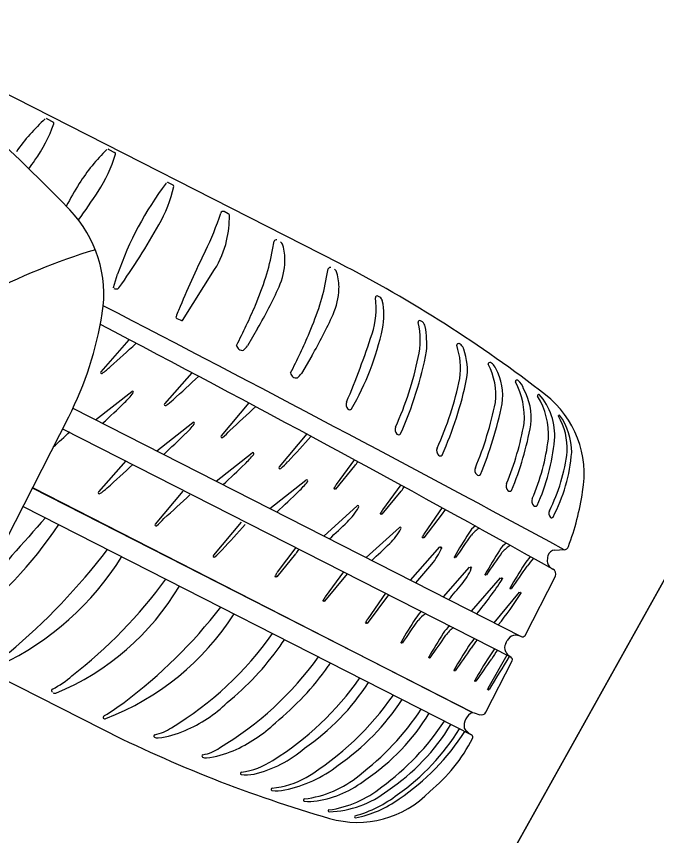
# Model space of a CAD drawing. Extents: x 14104283 to 14128447, y 8633203 to 8671666.
# Drawn here: x 14118581.704 to 14118585.538, y 8668613.484 to 8668618.392 of the extents above; entities that cross this region are included whole.
import ezdxf

# ---------------------------------------------------------------- set-up
doc = ezdxf.new("R2010")
doc.units = 0
for name, color, linetype in [('Cell', 7, 'Continuous'), ('Default', 7, 'Continuous'), ('Terrain', 7, 'Continuous')]:
    doc.layers.add(name, color=color, linetype=linetype)

msp = doc.modelspace()

# ---------------------------------------------------------------- linework, layer by layer
at = {"layer": 'Cell'}
for p, q in [((14118583.6367, 8668616.9135), (14118580.5588, 8668618.4822)), ((14118581.8883, 8668617.7777), (14118581.9231, 8668617.7592)), ((14118582.2567, 8668617.5939), (14118582.2922, 8668617.5768)), ((14118582.6136, 8668617.397), (14118582.6408, 8668617.3827)), ((14118582.9729, 8668617.2097), (14118582.9477, 8668617.223)), ((14118583.2385, 8668616.9937), (14118583.2477, 8668617.0443)), ((14118582.6989, 8668616.5706), (14118582.8912, 8668616.8752)), ((14118583.562, 8668616.8288), (14118583.5712, 8668616.8794)), ((14118583.8804, 8668616.7094), (14118583.8687, 8668616.7162)), ((14118582.6648, 8668616.5825), (14118582.6844, 8668616.5737)), ((14118582.6846, 8668616.5736), (14118582.6934, 8668616.5693)), ((14118584.136, 8668616.5613), (14118584.1243, 8668616.568)), ((14118583.1487, 8668616.5223), (14118583.0874, 8668616.4177)), ((14118582.3777, 8668616.4537), (14118582.2092, 8668616.263)), ((14118584.367, 8668616.4246), (14118584.3553, 8668616.4313)), ((14118583.0222, 8668616.4204), (14118583.0222, 8668616.4204)), ((14118583.0631, 8668616.3915), (14118583.0631, 8668616.3915)), ((14118583.4723, 8668616.3574), (14118583.411, 8668616.2528)), ((14118584.5553, 8668616.3111), (14118584.5436, 8668616.3178)), ((14118582.7539, 8668616.2571), (14118582.59, 8668616.0713)), ((14118583.3458, 8668616.2555), (14118583.3458, 8668616.2555)), ((14118583.3867, 8668616.2266), (14118583.3867, 8668616.2266)), ((14118584.7073, 8668616.2121), (14118584.7073, 8668616.2121)), ((14118582.1784, 8668615.9756), (14118582.3945, 8668616.145)), ((14118582.0426, 8668616.0448), (14118584.7269, 8668614.6768)), ((14118583.0958, 8668616.0764), (14118582.93, 8668615.879)), ((14118582.544, 8668615.7893), (14118582.7602, 8668615.9587)), ((14118581.9808, 8668615.9217), (14118584.664, 8668614.5541)), ((14118581.9829, 8668615.925), (14118581.9819, 8668615.9239)), ((14118583.444, 8668615.89), (14118583.2782, 8668615.6926)), ((14118582.8995, 8668615.6081), (14118583.1156, 8668615.7775)), ((14118582.359, 8668615.7284), (14118582.1952, 8668615.5425)), ((14118583.6174, 8668615.56), (14118583.7307, 8668615.699)), ((14118583.7292, 8668615.7363), (14118583.6191, 8668615.5871)), ((14118583.2217, 8668615.4439), (14118583.4378, 8668615.6133)), ((14118582.701, 8668615.5476), (14118582.5352, 8668615.3502)), ((14118583.8951, 8668615.4087), (14118584.0083, 8668615.5477)), ((14118584.0068, 8668615.585), (14118583.8968, 8668615.4358)), ((14118581.7436, 8668615.4563), (14118584.4336, 8668614.0854)), ((14118583.5459, 8668615.2787), (14118583.7443, 8668615.4598)), ((14118584.2535, 8668615.4495), (14118584.1472, 8668615.2952)), ((14118584.1455, 8668615.2681), (14118584.255, 8668615.4121)), ((14118581.8779, 8668615.3879), (14118581.8779, 8668615.3879)), ((14118583.0492, 8668615.3613), (14118582.8834, 8668615.1639)), ((14118583.7995, 8668615.1494), (14118583.9979, 8668615.3306)), ((14118584.4535, 8668615.339), (14118584.4535, 8668615.339)), ((14118583.3765, 8668615.2103), (14118583.2665, 8668615.0612)), ((14118584.0647, 8668615.0142), (14118584.2392, 8668615.213)), ((14118584.6385, 8668615.2361), (14118584.6385, 8668615.2361)), ((14118583.2648, 8668615.034), (14118583.378, 8668615.173)), ((14118584.7807, 8668615.1566), (14118584.7807, 8668615.1566)), ((14118584.9292, 8668615.1941), (14118584.984, 8668615.197)), ((14118583.6638, 8668615.0643), (14118583.5537, 8668614.9152)), ((14118584.2616, 8668614.9139), (14118584.418, 8668615.0921)), ((14118584.4289, 8668614.8286), (14118584.6034, 8668615.0274)), ((14118584.7503, 8668614.6824), (14118584.9319, 8668615.0387)), ((14118583.9142, 8668614.937), (14118583.8079, 8668614.7827)), ((14118584.5648, 8668614.7594), (14118584.7167, 8668614.9419)), ((14118584.4606, 8668614.8125), (14118584.4606, 8668614.8125)), ((14118584.2989, 8668614.7403), (14118584.2989, 8668614.7403)), ((14118584.4457, 8668614.6654), (14118584.4457, 8668614.6654)), ((14118584.6806, 8668614.6829), (14118584.6806, 8668614.6829)), ((14118581.3014, 8668614.5887), (14118582.2147, 8668614.1233)), ((14118584.6414, 8668614.5657), (14118584.527, 8668614.3647)), ((14118584.5675, 8668614.6034), (14118584.5675, 8668614.6034)), ((14118584.6322, 8668614.5879), (14118584.6322, 8668614.5879)), ((14118584.5159, 8668614.2225), (14118584.6735, 8668614.5317)), ((14118583.8131, 8668614.4016), (14118583.8131, 8668614.4016)), ((14118581.9245, 8668614.3399), (14118581.9245, 8668614.3399)), ((14118581.941, 8668614.3374), (14118581.941, 8668614.3374)), ((14118584.0139, 8668614.2993), (14118584.0139, 8668614.2993)), ((14118584.4357, 8668614.2224), (14118584.4357, 8668614.2224)), ((14118582.2232, 8668614.1877), (14118582.2232, 8668614.1877)), ((14118582.232, 8668614.203), (14118582.232, 8668614.203)), ((14118582.2396, 8668614.1852), (14118582.2396, 8668614.1852)), ((14118584.1757, 8668614.2168), (14118584.1757, 8668614.2168)), ((14118584.3064, 8668614.1502), (14118584.3064, 8668614.1502)), ((14118584.3886, 8668614.1083), (14118584.3886, 8668614.1083)), ((14118584.4336, 8668614.0854), (14118584.4336, 8668614.0854)), ((14118583.1275, 8668613.8529), (14118583.1275, 8668613.8529)), ((14118583.3116, 8668613.7577), (14118583.3116, 8668613.7577)), ((14118583.5055, 8668613.6931), (14118583.5055, 8668613.6931))]:
    msp.add_line(p, q, dxfattribs=at)
for points in [[(14118582.2846, 8668616.7675), (14118582.3094, 8668616.8473), (14118582.3094, 8668616.8473)], [(14118584.8345, 8668616.1273), (14118584.8345, 8668616.1273), (14118584.8345, 8668616.1273)], [(14118577.2893, 8668606.7165), (14118580.8967, 8668613.7946), (14118582.0171, 8668615.993)], [(14118584.9571, 8668616.0028), (14118584.9571, 8668616.0028), (14118584.9571, 8668616.0028)], [(14118581.8012, 8668615.5693), (14118584.4357, 8668614.2224), (14118581.7996, 8668615.5662)], [(14118583.552, 8668614.888), (14118583.6863, 8668615.0525), (14118583.6863, 8668615.0525)], [(14118583.8062, 8668614.7556), (14118583.9343, 8668614.9261), (14118583.9343, 8668614.9261)], [(14118584.6343, 8668614.6351), (14118584.639, 8668614.6443), (14118584.6436, 8668614.6534)], [(14118583.5764, 8668613.6264), (14118583.5764, 8668613.6264), (14118583.5764, 8668613.6264)], [(14118583.7347, 8668613.5911), (14118583.7347, 8668613.5911), (14118583.7347, 8668613.5911)]]:
    msp.add_lwpolyline(points, dxfattribs=at)
for centre, radius, start, end in [((14118575.1411, 8668610.6461), 9.5265, 43.73809, 59.91973), ((14118582.6139, 8668616.9554), 1.1044, 131.8402, 145.4893), ((14118581.8825, 8668617.7723), 0.00792, 42.6656, 131.8402), ((14118581.9187, 8668617.7508), 0.00943, 340.868, 62.0215), ((14118581.1102, 8668618.0313), 0.8652, 324.5604, 340.868), ((14118583.0145, 8668616.8013), 1.1044, 134.1296, 147.7786), ((14118581.469, 8668617.8162), 0.8652, 326.8498, 343.1573), ((14118582.2511, 8668617.5883), 0.00792, 44.9549, 134.1296), ((14118582.2881, 8668617.5683), 0.00943, 343.1573, 64.3109), ((14118578.3476, 8668619.9975), 4.2561, 323.728, 324.5604), ((14118583.6345, 8668616.4105), 1.8372, 147.7786, 152.6448), ((14118584.2042, 8668616.1861), 2.0069, 143.0351, 160.7629), ((14118581.8037, 8668617.5678), 0.8652, 330.5996, 346.9071), ((14118582.6096, 8668617.3874), 0.0104, 67.2601, 148.2997), ((14118582.6373, 8668617.3739), 0.00943, 346.9071, 68.0607), ((14118578.63, 8668619.6705), 4.2561, 324.0569, 326.8498), ((14118581.4956, 8668616.7267), 0.7316, 351.0547, 43.7381), ((14118581.2227, 8668617.7768), 1.7961, 333.8973, 341.6846), ((14118582.9427, 8668617.2084), 0.0154, 71.0299, 164.9049), ((14118582.3018, 8668617.1983), 0.6781, 347.1999, 0.1737), ((14118582.9667, 8668617.1978), 0.0133, 10.8967, 62.4402), ((14118578.8496, 8668619.2324), 4.2561, 324.5879, 330.5996), ((14118582.4233, 8668617.1707), 0.5535, 327.7249, 347.1999), ((14118583.2622, 8668617.0374), 0.0161, 82.6367, 154.4334), ((14118583.263, 8668617.0102), 0.0388, 16.3348, 54.9705), ((14118583.0088, 8668616.9357), 0.3036, 357.8365, 16.3348), ((14118583.2425, 8668613.4396), 3.7105, 106.6927, 117.9369), ((14118588.2528, 8668614.3324), 6.0324, 153.89732, 157.60742), ((14118581.917, 8668617.2345), 1.3432, 342.4214, 349.6756), ((14118582.899, 8668616.9399), 0.4136, 335.9504, 357.8365), ((14118583.5858, 8668616.8725), 0.0161, 82.6367, 154.4334), ((14118583.5865, 8668616.8453), 0.0388, 16.3348, 54.9705), ((14118580.0108, 8668609.8724), 7.9199, 52.1321, 62.75332), ((14118581.456, 8668617.3805), 1.8268, 336.8437, 342.4214), ((14118582.2406, 8668617.0695), 1.3432, 342.4214, 349.6756), ((14118583.3324, 8668616.7708), 0.3036, 357.8365, 16.3348), ((14118580.9468, 8668617.8111), 2.5513, 329.6593, 335.9504), ((14118582.2891, 8668616.766), 0.00467, 161.6977, 243.0172), ((14118582.2993, 8668616.7836), 0.025, 240.3182, 274.2237), ((14118582.3034, 8668616.7768), 0.0182, 262.8314, 324.5879), ((14118583.2226, 8668616.775), 0.4136, 335.9504, 357.8365), ((14118583.3544, 8668616.6446), 0.5038, 342.1589, 7.0147), ((14118583.8642, 8668616.7074), 0.00986, 60.193, 187.0147), ((14118583.864, 8668616.6816), 0.0323, 13.0668, 59.4897), ((14118583.521, 8668616.602), 0.3844, 347.8108, 13.0668), ((14118499.5806, 8668457.2638), 179.5456, 61.597389, 62.594061), ((14118584.6018, 8668615.8367), 2.0837, 157.6074, 158.7326), ((14118579.5885, 8668618.1792), 3.8579, 332.8776, 336.8437), ((14118581.7796, 8668617.2156), 1.8268, 336.8437, 342.4214), ((14118580.1673, 8668616.9357), 2.0762, 332.9942, 351.0547), ((14118582.6671, 8668616.5897), 0.00755, 158.7326, 252.4367), ((14118581.2704, 8668617.6462), 2.5513, 329.6593, 335.9504), ((14118528.2854, 8668513.6462), 116.1721, 60.82568, 62.34478), ((14118582.6954, 8668616.5732), 0.00438, 243.8078, 323.0019), ((14118584.1198, 8668616.5592), 0.00986, 60.193, 187.0147), ((14118583.6544, 8668616.4518), 0.4679, 347.3263, 13.1239), ((14118584.0933, 8668616.5175), 0.0612, 15.6112, 45.7257), ((14118583.5384, 8668616.426), 0.6233, 356.3624, 9.9718), ((14118579.9121, 8668618.0143), 3.8579, 332.8776, 336.8437), ((14118579.4113, 8668617.9137), 4.6461, 336.77, 342.1589), ((14118582.2787, 8668616.8704), 1.6553, 329.8909, 347.8108), ((14118576.0973, 8668623.1976), 9.2591, 311.79569, 313.05864), ((14118584.3508, 8668616.4225), 0.00986, 60.193, 187.0147), ((14118583.057, 8668616.4263), 0.0353, 189.5705, 279.8906), ((14118582.987, 8668616.4867), 0.1218, 308.6499, 325.517), ((14118581.9398, 8668616.8094), 2.2605, 336.0028, 349.2181), ((14118583.9358, 8668616.2836), 0.428, 351.7931, 18.7698), ((14118584.3243, 8668616.3807), 0.0612, 15.6112, 45.7257), ((14118584.0472, 8668616.2743), 0.3578, 350.8756, 20.0926), ((14118582.1023, 8668616.7715), 2.0525, 335.8351, 348.1256), ((14118581.9787, 8668616.5941), 0.4166, 305.0414, 314.0405), ((14118584.5391, 8668616.309), 0.00986, 60.193, 187.0147), ((14118584.1915, 8668616.1254), 0.3839, 352.9628, 28.3682), ((14118584.4714, 8668616.2349), 0.1133, 24.7253, 42.2561), ((14118584.2738, 8668616.1181), 0.3425, 351.9197, 28.6445), ((14118582.2141, 8668616.2585), 0.00664, 137.6595, 304.1624), ((14118576.4711, 8668622.9982), 9.2591, 311.79569, 313.08003), ((14118583.3806, 8668616.2614), 0.0353, 189.5705, 279.8906), ((14118583.3106, 8668616.3217), 0.1218, 308.6499, 325.517), ((14118582.3509, 8668616.6448), 2.0525, 335.8351, 348.1256), ((14118582.1883, 8668616.6827), 2.2605, 336.0028, 348.1255), ((14118584.7024, 8668616.2036), 0.00986, 60.193, 187.0147), ((14118584.2934, 8668615.9892), 0.4525, 355.5077, 28.0997), ((14118584.6344, 8668616.1267), 0.1124, 17.3493, 49.5377), ((14118581.9501, 8668616.4954), 0.579, 313.9556, 321.5889), ((14118582.3986, 8668616.1398), 0.00664, 321.5889, 128.0917), ((14118584.4346, 8668615.9866), 0.3527, 353.3023, 29.4865), ((14118582.4381, 8668616.3108), 0.2967, 302.768, 313.4328), ((14118584.8318, 8668616.1201), 0.00766, 69.8268, 211.1733), ((14118584.4589, 8668615.8876), 0.4318, 356.3277, 31.9556), ((14118584.5549, 8668615.8804), 0.373, 355.7891, 41.4494), ((14118584.5039, 8668615.6507), 0.6003, 349.7358, 52.1321), ((14118575.9252, 8668622.744), 9.2591, 312.8351, 313.9556), ((14118582.595, 8668616.0668), 0.00664, 137.6595, 304.1624), ((14118576.8113, 8668622.8148), 9.2591, 311.79569, 313.09948), ((14118583.7149, 8668616.0665), 0.0372, 156.77, 226.0491), ((14118583.6998, 8668616.0509), 0.0155, 226.0491, 314.9399), ((14118582.5437, 8668616.4876), 2.0697, 337.2689, 348.5968), ((14118582.3807, 8668616.5248), 2.2781, 337.3225, 348.4822), ((14118584.9542, 8668615.9987), 0.00498, 54.6028, 199.2778), ((14118584.613, 8668615.7992), 0.3904, 357.8169, 30.4489), ((14118584.6581, 8668615.7826), 0.3713, 359.5397, 36.3641), ((14118582.3158, 8668616.309), 0.579, 313.9556, 321.5889), ((14118582.7643, 8668615.9534), 0.00664, 321.5889, 128.0917), ((14118583.0156, 8668616.2603), 1.7559, 337.6469, 349.9464), ((14118582.858, 8668616.2953), 1.9584, 337.6729, 349.7096), ((14118575.7025, 8668622.6688), 9.2591, 312.22592, 313.05864), ((14118576.2909, 8668622.5577), 9.2591, 312.8351, 313.9556), ((14118582.7058, 8668616.1499), 0.3649, 309.6635, 319.2797), ((14118584.0091, 8668615.9166), 0.0372, 156.77, 226.0491), ((14118583.994, 8668615.901), 0.0155, 226.0491, 314.9399), ((14118582.9349, 8668615.8745), 0.00664, 137.6595, 304.1624), ((14118580.718, 8668618.2477), 3.6314, 316.0073, 319.2431), ((14118583.6324, 8668616.0088), 1.2662, 336.4557, 353.2491), ((14118583.6487, 8668615.9824), 1.2847, 336.0921, 354.2182), ((14118584.2577, 8668615.7899), 0.0372, 156.77, 226.0491), ((14118582.6713, 8668616.1278), 0.579, 313.9556, 321.5889), ((14118583.1197, 8668615.7723), 0.00664, 321.5889, 128.0917), ((14118584.2426, 8668615.7743), 0.0155, 226.0491, 314.9399), ((14118583.9125, 8668615.9209), 1.0991, 333.4524, 352.8648), ((14118584.0327, 8668615.8578), 0.9998, 332.2637, 355.5137), ((14118576.0763, 8668622.4695), 9.2591, 311.79569, 313.08003), ((14118576.6464, 8668622.3765), 9.2591, 312.8351, 313.9556), ((14118583.2831, 8668615.6882), 0.00664, 137.6595, 304.1624), ((14118583.0539, 8668615.9636), 0.3649, 309.6635, 319.2797), ((14118583.5704, 8668615.8312), 0.2078, 320.4631, 329.3832), ((14118584.4868, 8668615.6731), 0.0372, 156.77, 226.0491), ((14118584.4717, 8668615.6575), 0.0155, 226.0491, 314.9399), ((14118582.9935, 8668615.9636), 0.579, 313.9556, 321.5889), ((14118583.4419, 8668615.6081), 0.00664, 321.5889, 128.0917), ((14118584.6738, 8668615.5779), 0.0372, 156.77, 226.0491), ((14118582.0433, 8668615.7821), 0.2967, 302.768, 313.4328), ((14118576.9686, 8668622.2123), 9.2591, 312.8351, 313.9556), ((14118583.6126, 8668615.564), 0.00625, 148.3159, 320.1102), ((14118584.112, 8668615.2804), 0.5805, 148.1034, 150.3811), ((14118583.8481, 8668615.6799), 0.2078, 320.4631, 329.3832), ((14118584.6587, 8668615.5622), 0.0155, 226.0491, 314.9399), ((14118583.4744, 8668615.7866), 1.6383, 339.6147, 351.475), ((14118582.2001, 8668615.5381), 0.00664, 137.6595, 304.1624), ((14118576.4165, 8668622.286), 9.2591, 311.79569, 313.09948), ((14118584.8274, 8668615.4883), 0.0372, 156.77, 226.0491), ((14118583.4302, 8668615.6301), 0.3698, 313.7455, 330.9486), ((14118583.7483, 8668615.4546), 0.00664, 321.5889, 128.0917), ((14118584.8123, 8668615.4727), 0.0155, 226.0491, 314.9399), ((14118583.8903, 8668615.4127), 0.00625, 148.3159, 320.1102), ((14118584.3896, 8668615.1291), 0.5805, 148.1034, 150.3811), ((14118584.0948, 8668615.5444), 0.2078, 320.4631, 329.3832), ((14118584.9299, 8668615.4149), 0.0372, 156.77, 221.2923), ((14118579.8552, 8668616.7535), 2.5294, 306.8953, 326.2221), ((14118650.0648, 8668554.833), 91.194, 138.392622, 138.773097), ((14118582.5401, 8668615.3458), 0.00664, 137.6595, 304.1624), ((14118582.3109, 8668615.6212), 0.3649, 309.6635, 319.2797), ((14118580.3231, 8668617.719), 3.6314, 316.0073, 319.2431), ((14118577.2836, 8668622.0517), 9.2591, 312.8351, 313.74644), ((14118584.9089, 8668615.3977), 0.0101, 226.0838, 329.1322), ((14118583.6839, 8668615.5008), 0.3698, 313.7455, 330.9486), ((14118584.002, 8668615.3253), 0.00664, 321.5889, 128.0917), ((14118584.5144, 8668615.2416), 0.1149, 122.0065, 152.0232), ((14118584.5717, 8668615.1692), 0.1833, 121.1519, 141.1401), ((14118584.1407, 8668615.2721), 0.00625, 148.3159, 320.1102), ((14118584.6401, 8668614.9884), 0.5805, 148.1034, 150.3811), ((14118586.7124, 8668613.8051), 2.7402, 147.0511, 150.5194), ((14118573.9507, 8668622.4492), 12.6938, 324.89371, 325.63592), ((14118577.5372, 8668621.9225), 9.2591, 312.8351, 313.74644), ((14118583.9084, 8668615.3477), 0.3698, 320.0557, 337.2589), ((14118584.2438, 8668615.2082), 0.00664, 327.8992, 134.402), ((14118584.6994, 8668615.1387), 0.1149, 122.0065, 152.0232), ((14118584.7567, 8668615.0662), 0.1833, 121.1519, 141.1401), ((14118584.9825, 8668615.2265), 0.0296, 272.9919, 338.98), ((14118580.8787, 8668616.0562), 1.7122, 295.2106, 328.2466), ((14118579.2075, 8668617.5107), 3.8209, 309.933, 322.7615), ((14118582.8883, 8668615.1594), 0.00664, 137.6595, 304.1624), ((14118582.6591, 8668615.4348), 0.3649, 309.6635, 319.2797), ((14118583.2178, 8668615.3053), 0.2078, 320.4631, 329.3832), ((14118584.3313, 8668615.1516), 0.00474, 153.8157, 328.1287), ((14118586.8974, 8668613.7022), 2.7402, 147.0511, 150.5194), ((14118574.1357, 8668622.3462), 12.6938, 324.89371, 325.63592), ((14118587.9863, 8668612.8186), 3.9676, 143.8941, 144.7357), ((14118585.0019, 8668615.1289), 0.1189, 164.6466, 181.7924), ((14118584.9316, 8668615.1482), 0.0459, 92.9919, 164.6466), ((14118577.0931, 8668621.0548), 9.2591, 319.14539, 320.05673), ((14118587.0461, 8668613.6189), 2.7402, 147.0511, 150.5194), ((14118585.4308, 8668614.6052), 0.8301, 139.3932, 143.5851), ((14118584.9257, 8668615.1265), 0.0426, 181.7924, 218.2786), ((14118583.7594, 8668614.7544), 0.5805, 148.1034, 150.3811), ((14118584.0872, 8668615.2268), 0.3698, 320.0557, 337.2589), ((14118584.4227, 8668615.0873), 0.00664, 327.8992, 134.402), ((14118574.2844, 8668622.263), 12.6938, 324.89371, 325.63592), ((14118584.9487, 8668615.1447), 0.0719, 218.2786, 242.641), ((14118584.9015, 8668615.0512), 0.0328, 337.7437, 64.5737), ((14118580.2428, 8668616.7479), 2.9221, 307.8658, 323.7536), ((14118583.26, 8668615.038), 0.00625, 148.3159, 320.1102), ((14118582.7053, 8668616.272), 2.2829, 320.2563, 326.7127), ((14118584.5162, 8668615.0486), 0.00474, 153.8157, 328.1287), ((14118584.608, 8668615.0226), 0.00664, 327.8992, 134.402), ((14118581.3405, 8668615.7767), 1.5596, 292.6467, 329.2301), ((14118577.272, 8668620.9339), 9.2591, 319.31425, 320.05673), ((14118584.665, 8668614.9654), 0.00474, 153.8157, 328.1287), ((14118584.0466, 8668614.6084), 0.5805, 148.1034, 150.3811), ((14118583.0771, 8668615.9738), 1.9481, 320.9514, 327.7851), ((14118584.72, 8668614.9374), 0.00566, 338.0295, 126.1512), ((14118583.5472, 8668614.8921), 0.00625, 148.3159, 320.1102), ((14118581.6633, 8668615.6773), 1.5995, 291.1216, 327.2412), ((14118580.5777, 8668616.6551), 2.9611, 306.7298, 322.5127), ((14118584.4084, 8668614.578), 0.3761, 138.3931, 146.8045), ((14118584.2523, 8668614.6577), 0.1833, 121.8778, 141.1401), ((14118583.8014, 8668614.7596), 0.00625, 148.3159, 320.1102), ((14118584.3008, 8668614.4759), 0.5805, 148.1034, 150.3811), ((14118586.393, 8668613.2936), 2.7402, 147.0511, 150.5194), ((14118573.6313, 8668621.9377), 12.6938, 324.89371, 325.63592), ((14118584.4454, 8668614.5737), 0.2218, 131.3408, 146.6105), ((14118584.4101, 8668614.5942), 0.1615, 123.4643, 146.0154), ((14118581.5966, 8668615.8488), 2.0066, 301.0809, 324.889), ((14118586.5596, 8668613.2054), 2.7402, 147.0511, 150.5194), ((14118573.7979, 8668621.8495), 12.6938, 324.89371, 325.63592), ((14118587.6513, 8668612.3274), 3.9676, 143.8941, 144.7357), ((14118584.6933, 8668614.629), 0.0553, 103.2596, 153.8507), ((14118584.6942, 8668614.6076), 0.0765, 64.7039, 100.2612), ((14118584.7351, 8668614.6942), 0.0192, 244.7039, 322.2957), ((14118581.8671, 8668615.6265), 1.7379, 309.2382, 324.5503), ((14118581.0566, 8668616.1055), 2.6772, 326.2606, 327.2835), ((14118584.0119, 8668614.64), 0.00474, 153.8157, 328.1287), ((14118586.7112, 8668613.1277), 2.7402, 147.0511, 150.5194), ((14118584.8633, 8668614.3306), 0.5157, 140.8232, 147.6173), ((14118584.6832, 8668614.6092), 0.0553, 152.1377, 202.7288), ((14118573.9495, 8668621.7718), 12.6938, 324.89371, 325.63592), ((14118585.3396, 8668614.0515), 0.9491, 144.4475, 147.9504), ((14118585.9455, 8668613.6632), 1.6491, 145.6118, 147.7234), ((14118584.7011, 8668614.6211), 0.0765, 205.7271, 241.2844), ((14118581.8953, 8668615.7195), 1.9937, 300.9709, 324.242), ((14118581.3453, 8668615.9853), 2.6772, 326.2606, 326.7666), ((14118584.1785, 8668614.5519), 0.00474, 153.8157, 328.1287), ((14118586.8346, 8668613.0648), 2.7402, 147.0511, 150.5194), ((14118574.0729, 8668621.7089), 12.6938, 324.89371, 325.63592), ((14118516.8545, 8668655.6695), 79.2933, 328.601887, 328.769714), ((14118584.6551, 8668614.5371), 0.0192, 343.6927, 61.2844), ((14118582.1559, 8668615.5063), 1.7379, 309.2382, 324.5503), ((14118584.3301, 8668614.4741), 0.00474, 153.8157, 328.1287), ((14118581.6851, 8668614.8342), 0.5273, 296.4302, 311.7805), ((14118582.2997, 8668615.4505), 1.7834, 301.7917, 325.0242), ((14118582.6501, 8668615.1512), 1.3836, 304.2752, 327.199), ((14118584.4535, 8668614.4112), 0.00474, 153.8157, 328.1287), ((14118581.9242, 8668614.3532), 0.00986, 116.4302, 223.9293), ((14118581.9582, 8668614.386), 0.0571, 223.9293, 233.8555), ((14118581.9349, 8668614.3525), 0.0163, 230.6037, 292.0223), ((14118582.5005, 8668615.3482), 1.7834, 301.7917, 325.0242), ((14118584.5318, 8668614.3618), 0.00559, 148.8005, 331.6246), ((14118581.5583, 8668615.3234), 1.3074, 301.0176, 307.193), ((14118582.3814, 8668614.8878), 0.8432, 293.2192, 313.9268), ((14118582.8508, 8668615.0488), 1.3836, 304.2752, 327.199), ((14118582.7853, 8668615.1302), 1.6108, 307.0536, 326.4918), ((14118584.4796, 8668614.1382), 0.0949, 117.5051, 186.7332), ((14118584.7605, 8668615.1368), 0.9704, 250.4448, 253.0884), ((14118584.488, 8668614.2398), 0.0328, 252.7141, 328.2447), ((14118582.2394, 8668614.1885), 0.0163, 117.3624, 182.945), ((14118582.2335, 8668614.2003), 0.0163, 230.6037, 292.0223), ((14118583.0984, 8668614.8677), 1.2586, 303.6961, 328.8591), ((14118582.9561, 8668615.0431), 1.576, 306.4369, 326.348), ((14118585.7813, 8668621.1947), 7.9199, 243.23503, 253.85625), ((14118582.4855, 8668614.3412), 0.2571, 280.5101, 304.8862), ((14118582.6702, 8668614.7676), 0.8432, 293.2192, 313.9268), ((14118583.2292, 8668614.8011), 1.2586, 303.6961, 328.8591), ((14118583.2093, 8668614.8347), 1.351, 305.1582, 328.2531), ((14118584.4943, 8668614.2045), 0.1337, 215.3602, 242.9763), ((14118582.5337, 8668614.0808), 0.00765, 100.5101, 242.4592), ((14118582.549, 8668614.11), 0.0405, 242.4592, 276.9236), ((14118582.4834, 8668614.6501), 0.5846, 276.9236, 293.2192), ((14118583.2491, 8668614.8246), 1.3459, 303.7062, 327.8464), ((14118584.4209, 8668614.0738), 0.0171, 332.9047, 42.3729), ((14118583.5435, 8668614.525), 1.0038, 309.3336, 332.7882), ((14118582.7742, 8668614.2209), 0.2571, 280.5101, 304.8862), ((14118582.7722, 8668614.5299), 0.5846, 276.9236, 293.2192), ((14118582.9685, 8668614.5341), 0.6995, 283.1428, 311.2068), ((14118582.8225, 8668613.9606), 0.00765, 100.5101, 242.4592), ((14118582.8377, 8668613.9898), 0.0405, 242.4592, 276.9236), ((14118582.9894, 8668614.3115), 0.4522, 277.8697, 303.5437), ((14118583.1645, 8668614.4917), 0.7486, 281.3288, 308.4532), ((14118583.0527, 8668613.856), 0.00765, 100.5101, 242.4592), ((14118583.0757, 8668614.1257), 0.2777, 264.5258, 280.7681), ((14118583.1879, 8668614.2802), 0.514, 275.3015, 299.3759), ((14118583.3558, 8668614.3234), 0.624, 276.7572, 309.8824), ((14118583.4127, 8668614.3017), 0.6156, 278.6715, 308.5978), ((14118583.2368, 8668613.7609), 0.00765, 100.5101, 242.4592), ((14118583.2597, 8668614.0305), 0.2777, 264.5258, 280.7681), ((14118583.4857, 8668614.2783), 0.6468, 277.9201, 308.9359), ((14118583.5602, 8668614.2181), 0.5919, 271.5663, 308.3481), ((14118583.7461, 8668614.1637), 0.6003, 253.8563, 316.2526), ((14118583.5202, 8668614.3421), 0.7698, 286.0548, 307.3461), ((14118583.4306, 8668613.6963), 0.00765, 100.5101, 242.4592), ((14118583.4536, 8668613.9659), 0.2777, 264.5258, 280.7681), ((14118583.6236, 8668614.203), 0.6219, 280.2957, 306.7894), ((14118583.5763, 8668613.6322), 0.00572, 104.8295, 271.0127), ((14118583.7346, 8668613.5968), 0.00572, 104.8295, 271.0127)]:
    msp.add_arc(centre, radius, start, end, dxfattribs=at)
at = {"layer": 'Default'}
msp.add_lwpolyline([(14118568.5158, 8668584.424), (14118571.5038, 8668582.9466), (14118576.4415, 8668591.7975), (14118583.2369, 8668603.9783), (14118593.0051, 8668621.4882), (14118594.9178, 8668624.9167), (14118591.9297, 8668626.3941), (14118580.2488, 8668605.4556)], close=True, dxfattribs=at)
at = {"layer": 'Terrain'}
msp.add_lwpolyline([(14118556.8089, 8668563.4389), (14118573.4534, 8668593.2749), (14118580.2488, 8668605.4556), (14118599.7853, 8668640.4754)], dxfattribs=at)

doc.saveas('drawing.dxf')
